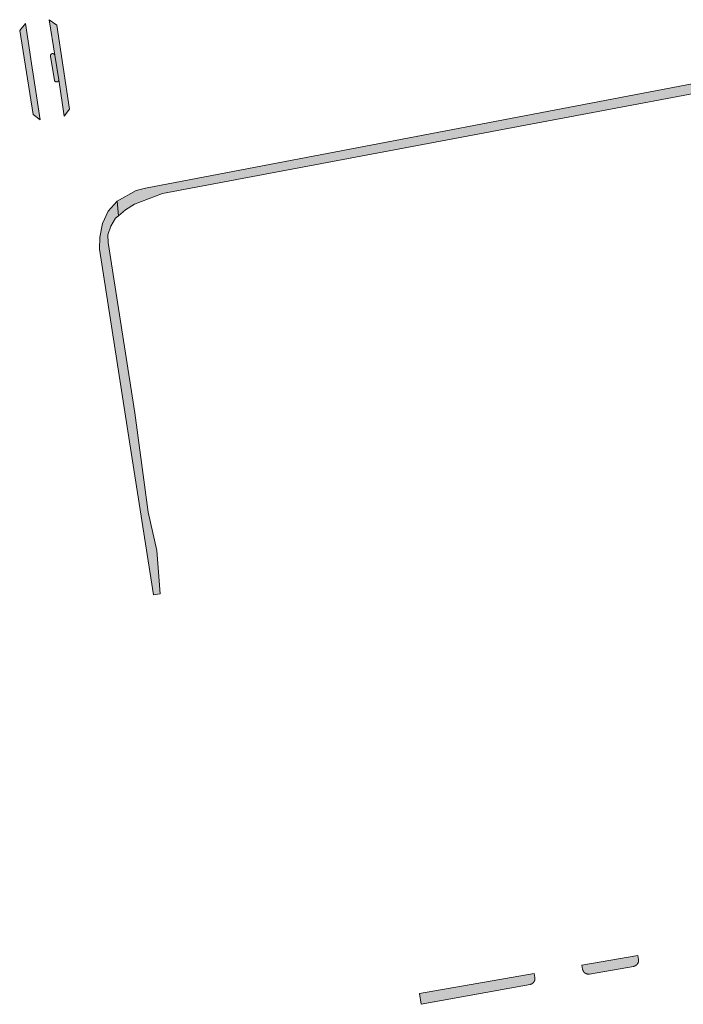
# Model space of a CAD drawing. Extents: x 97094 to 109644, y 463509 to 471969.
# Tile 350 of 362: x 106558 to 106667, y 470703 to 470866. Entities that reach past the tile are written whole.
import ezdxf

# ---------------------------------------------------------------- set-up
doc = ezdxf.new("R2010")
doc.units = 0
doc.layers.add('109 Onkruidbestrijding elementen', color=6, linetype='Continuous', lineweight=20, true_color=0xff00ff)

msp = doc.modelspace()

# ---------------------------------------------------------------- hatches: boundary and pattern name
at = {"layer": '109 Onkruidbestrijding elementen', "true_color": 0xff00ff}
for points in [[(106559.96, 470855.11), (106559.37, 470859.05), (106559.36, 470859.11), (106558.47, 470864.96), (106557.52, 470863.77), (106559.72, 470849.89), (106560.91, 470848.99), (106559.96, 470855.11)], [(106563.31, 470859.7), (106563.99, 470855.62), (106564.87, 470849.63), (106565.78, 470850.78), (106563.66, 470864.68), (106562.41, 470865.57), (106563.31, 470859.7)], [(106563.99, 470855.62), (106563.31, 470859.7), (106563.31, 470859.71), (106563.31, 470859.72), (106563.31, 470859.72), (106563.3, 470859.73), (106563.3, 470859.73), (106563.3, 470859.74), (106563.3, 470859.74), (106563.29, 470859.75), (106563.29, 470859.75), (106563.29, 470859.76), (106563.29, 470859.77), (106563.28, 470859.77), (106563.28, 470859.78), (106563.28, 470859.78), (106563.27, 470859.79), (106563.27, 470859.79), (106563.27, 470859.8), (106563.26, 470859.8), (106563.26, 470859.81), (106563.26, 470859.81), (106563.25, 470859.82), (106563.25, 470859.82), (106563.25, 470859.83), (106563.24, 470859.83), (106563.24, 470859.84), (106563.23, 470859.84), (106563.23, 470859.84), (106563.23, 470859.85), (106563.22, 470859.85), (106563.22, 470859.86), (106563.21, 470859.86), (106563.21, 470859.87), (106563.2, 470859.87), (106563.2, 470859.87), (106563.2, 470859.88), (106563.19, 470859.88), (106563.19, 470859.89), (106563.18, 470859.89), (106563.18, 470859.89), (106563.17, 470859.9), (106563.17, 470859.9), (106563.16, 470859.9), (106563.16, 470859.91), (106563.15, 470859.91), (106563.15, 470859.91), (106563.14, 470859.92), (106563.13, 470859.92), (106563.13, 470859.92), (106563.12, 470859.92), (106563.12, 470859.93), (106563.11, 470859.93), (106563.11, 470859.93), (106563.1, 470859.93), (106563.1, 470859.94), (106563.09, 470859.94), (106563.08, 470859.94), (106563.08, 470859.94), (106563.07, 470859.94), (106563.07, 470859.95), (106563.06, 470859.95), (106563.06, 470859.95), (106563.05, 470859.95), (106563.04, 470859.95), (106563.04, 470859.95), (106563.03, 470859.96), (106563.03, 470859.96), (106563.02, 470859.96), (106563.01, 470859.96), (106563.01, 470859.96), (106563, 470859.96), (106563, 470859.96), (106562.99, 470859.96), (106562.98, 470859.96), (106562.98, 470859.96), (106562.97, 470859.96), (106562.97, 470859.96), (106562.96, 470859.96), (106562.95, 470859.96), (106562.95, 470859.96), (106562.94, 470859.96), (106562.94, 470859.96), (106562.93, 470859.96), (106562.92, 470859.96), (106562.92, 470859.96), (106562.91, 470859.96), (106562.9, 470859.96), (106562.9, 470859.96), (106562.89, 470859.96), (106562.89, 470859.95), (106562.88, 470859.95), (106562.88, 470859.95), (106562.87, 470859.95), (106562.86, 470859.95), (106562.86, 470859.95), (106562.85, 470859.95), (106562.85, 470859.94), (106562.84, 470859.94), (106562.83, 470859.94), (106562.83, 470859.94), (106562.82, 470859.94), (106562.82, 470859.93), (106562.81, 470859.93), (106562.81, 470859.93), (106562.8, 470859.93), (106562.8, 470859.92), (106562.79, 470859.92), (106562.78, 470859.92), (106562.78, 470859.91), (106562.77, 470859.91), (106562.77, 470859.91), (106562.76, 470859.91), (106562.76, 470859.9), (106562.75, 470859.9), (106562.75, 470859.89), (106562.74, 470859.89), (106562.74, 470859.89), (106562.73, 470859.88), (106562.73, 470859.88), (106562.72, 470859.88), (106562.72, 470859.87), (106562.72, 470859.87), (106562.71, 470859.86), (106562.71, 470859.86), (106562.7, 470859.86), (106562.7, 470859.85), (106562.69, 470859.85), (106562.69, 470859.84), (106562.69, 470859.84), (106562.68, 470859.83), (106562.68, 470859.83), (106562.67, 470859.82), (106562.67, 470859.82), (106562.67, 470859.81), (106562.66, 470859.81), (106562.66, 470859.8), (106562.66, 470859.8), (106562.65, 470859.79), (106562.65, 470859.79), (106562.65, 470859.78), (106562.64, 470859.78), (106562.64, 470859.77), (106562.64, 470859.77), (106562.63, 470859.76), (106562.63, 470859.76), (106562.63, 470859.75), (106562.63, 470859.75), (106562.62, 470859.74), (106562.62, 470859.74), (106562.62, 470859.73), (106562.62, 470859.72), (106562.61, 470859.72), (106562.61, 470859.71), (106562.61, 470859.71), (106562.61, 470859.7), (106562.61, 470859.7), (106562.61, 470859.69), (106562.6, 470859.68), (106562.6, 470859.68), (106562.6, 470859.67), (106562.6, 470859.67), (106562.6, 470859.66), (106562.6, 470859.65), (106562.6, 470859.65), (106562.6, 470859.64), (106562.6, 470859.64), (106562.59, 470859.63), (106562.59, 470859.62), (106562.59, 470859.62), (106562.59, 470859.61), (106562.59, 470859.61), (106562.59, 470859.6), (106562.59, 470859.59), (106562.59, 470859.59), (106562.59, 470859.58), (106562.59, 470859.58), (106562.59, 470859.57), (106562.59, 470859.56), (106562.59, 470859.56), (106562.6, 470859.55), (106562.6, 470859.55), (106562.6, 470859.54), (106563.26, 470855.5), (106563.26, 470855.5), (106563.27, 470855.49), (106563.27, 470855.49), (106563.27, 470855.48), (106563.27, 470855.47), (106563.28, 470855.47), (106563.28, 470855.46), (106563.28, 470855.46), (106563.29, 470855.45), (106563.29, 470855.45), (106563.29, 470855.44), (106563.3, 470855.44), (106563.3, 470855.43), (106563.31, 470855.43), (106563.31, 470855.42), (106563.31, 470855.42), (106563.32, 470855.41), (106563.32, 470855.41), (106563.33, 470855.4), (106563.33, 470855.4), (106563.34, 470855.39), (106563.34, 470855.39), (106563.34, 470855.38), (106563.35, 470855.38), (106563.35, 470855.38), (106563.36, 470855.37), (106563.36, 470855.37), (106563.37, 470855.36), (106563.37, 470855.36), (106563.38, 470855.36), (106563.38, 470855.35), (106563.39, 470855.35), (106563.39, 470855.35), (106563.4, 470855.34), (106563.4, 470855.34), (106563.41, 470855.33), (106563.41, 470855.33), (106563.42, 470855.33), (106563.43, 470855.33), (106563.43, 470855.32), (106563.44, 470855.32), (106563.44, 470855.32), (106563.45, 470855.31), (106563.45, 470855.31), (106563.46, 470855.31), (106563.47, 470855.31), (106563.47, 470855.3), (106563.48, 470855.3), (106563.48, 470855.3), (106563.49, 470855.3), (106563.5, 470855.3), (106563.5, 470855.29), (106563.51, 470855.29), (106563.51, 470855.29), (106563.52, 470855.29), (106563.53, 470855.29), (106563.53, 470855.29), (106563.54, 470855.29), (106563.55, 470855.28), (106563.55, 470855.28), (106563.56, 470855.28), (106563.56, 470855.28), (106563.57, 470855.28), (106563.58, 470855.28), (106563.58, 470855.28), (106563.59, 470855.28), (106563.6, 470855.28), (106563.6, 470855.28), (106563.61, 470855.28), (106563.61, 470855.28), (106563.62, 470855.28), (106563.63, 470855.28), (106563.63, 470855.28), (106563.64, 470855.28), (106563.65, 470855.28), (106563.65, 470855.28), (106563.66, 470855.28), (106563.67, 470855.28), (106563.67, 470855.28), (106563.68, 470855.29), (106563.68, 470855.29), (106563.69, 470855.29), (106563.7, 470855.29), (106563.7, 470855.29), (106563.71, 470855.29), (106563.72, 470855.29), (106563.72, 470855.3), (106563.73, 470855.3), (106563.73, 470855.3), (106563.74, 470855.3), (106563.75, 470855.3), (106563.75, 470855.31), (106563.76, 470855.31), (106563.76, 470855.31), (106563.77, 470855.31), (106563.77, 470855.32), (106563.78, 470855.32), (106563.79, 470855.32), (106563.79, 470855.32), (106563.8, 470855.33), (106563.8, 470855.33), (106563.81, 470855.33), (106563.81, 470855.34), (106563.82, 470855.34), (106563.82, 470855.34), (106563.83, 470855.35), (106563.83, 470855.35), (106563.84, 470855.36), (106563.84, 470855.36), (106563.85, 470855.36), (106563.85, 470855.37), (106563.86, 470855.37), (106563.86, 470855.38), (106563.87, 470855.38), (106563.87, 470855.38), (106563.88, 470855.39), (106563.88, 470855.39), (106563.89, 470855.4), (106563.89, 470855.4), (106563.9, 470855.41), (106563.9, 470855.41), (106563.9, 470855.42), (106563.91, 470855.42), (106563.91, 470855.43), (106563.92, 470855.43), (106563.92, 470855.44), (106563.92, 470855.44), (106563.93, 470855.45), (106563.93, 470855.45), (106563.93, 470855.46), (106563.94, 470855.46), (106563.94, 470855.47), (106563.94, 470855.47), (106563.95, 470855.48), (106563.95, 470855.49), (106563.95, 470855.49), (106563.96, 470855.5), (106563.96, 470855.5), (106563.96, 470855.51), (106563.96, 470855.51), (106563.97, 470855.52), (106563.97, 470855.53), (106563.97, 470855.53), (106563.97, 470855.54), (106563.97, 470855.54), (106563.98, 470855.55), (106563.98, 470855.56), (106563.98, 470855.56), (106563.98, 470855.57), (106563.98, 470855.57), (106563.98, 470855.58), (106563.99, 470855.59), (106563.99, 470855.59), (106563.99, 470855.6), (106563.99, 470855.61), (106563.99, 470855.61), (106563.99, 470855.62), (106563.99, 470855.62)], [(106573.62, 470835.55), (106573.86, 470833.11), (106575.03, 470834.09), (106576.52, 470835.06), (106581.13, 470836.8), (106680.44, 470855.52), (106683.8, 470856.16), (106683.5, 470857.75), (106578.34, 470837.69), (106578.11, 470837.64), (106577.89, 470837.59), (106577.67, 470837.54), (106577.45, 470837.48), (106577.23, 470837.42), (106577.01, 470837.35), (106576.79, 470837.28), (106573.62, 470835.55)], [(106573.86, 470833.11), (106573.62, 470835.55), (106572.17, 470833.9), (106571.23, 470831.82), (106570.76, 470829.57), (106570.72, 470827.57), (106575.67, 470795.73), (106579.66, 470770.38), (106580.74, 470770.56), (106580.21, 470777.71), (106578.76, 470784.07), (106576.58, 470800.51), (106572.13, 470828.69), (106572.1, 470829.95), (106572.61, 470831.41), (106573.37, 470832.71), (106573.86, 470833.11)], [(106651.76, 470707.64), (106651.78, 470707.64), (106659.07, 470708.91), (106659.08, 470708.91), (106659.1, 470708.92), (106659.11, 470708.92), (106659.13, 470708.92), (106659.15, 470708.93), (106659.16, 470708.93), (106659.18, 470708.94), (106659.19, 470708.94), (106659.21, 470708.95), (106659.22, 470708.95), (106659.24, 470708.96), (106659.26, 470708.96), (106659.27, 470708.97), (106659.29, 470708.98), (106659.3, 470708.98), (106659.32, 470708.99), (106659.33, 470709), (106659.35, 470709), (106659.36, 470709.01), (106659.38, 470709.02), (106659.39, 470709.03), (106659.4, 470709.04), (106659.42, 470709.04), (106659.43, 470709.05), (106659.45, 470709.06), (106659.46, 470709.07), (106659.47, 470709.08), (106659.49, 470709.09), (106659.5, 470709.1), (106659.51, 470709.11), (106659.53, 470709.12), (106659.54, 470709.13), (106659.55, 470709.14), (106659.56, 470709.15), (106659.58, 470709.16), (106659.59, 470709.18), (106659.6, 470709.19), (106659.61, 470709.2), (106659.62, 470709.21), (106659.64, 470709.22), (106659.65, 470709.24), (106659.66, 470709.25), (106659.67, 470709.26), (106659.68, 470709.27), (106659.69, 470709.29), (106659.7, 470709.3), (106659.71, 470709.31), (106659.72, 470709.33), (106659.73, 470709.34), (106659.74, 470709.36), (106659.74, 470709.37), (106659.75, 470709.38), (106659.76, 470709.4), (106659.77, 470709.41), (106659.78, 470709.43), (106659.79, 470709.44), (106659.79, 470709.46), (106659.8, 470709.47), (106659.81, 470709.49), (106659.81, 470709.5), (106659.82, 470709.52), (106659.83, 470709.53), (106659.83, 470709.55), (106659.84, 470709.56), (106659.84, 470709.58), (106659.85, 470709.59), (106659.85, 470709.61), (106659.86, 470709.63), (106659.86, 470709.64), (106659.87, 470709.66), (106659.87, 470709.67), (106659.87, 470709.69), (106659.88, 470709.71), (106659.88, 470709.72), (106659.88, 470709.74), (106659.89, 470709.76), (106659.89, 470709.77), (106659.89, 470709.79), (106659.89, 470709.8), (106659.89, 470709.82), (106659.89, 470709.84), (106659.89, 470709.85), (106659.89, 470709.87), (106659.9, 470709.89), (106659.9, 470709.9), (106659.89, 470709.92), (106659.89, 470709.94), (106659.89, 470709.95), (106659.89, 470709.97), (106659.89, 470709.99), (106659.89, 470710), (106659.89, 470710.02), (106659.89, 470710.04), (106659.88, 470710.05), (106659.88, 470710.07), (106659.77, 470710.71), (106650.51, 470709.09), (106650.62, 470708.45), (106650.62, 470708.44), (106650.63, 470708.42), (106650.63, 470708.4), (106650.63, 470708.39), (106650.64, 470708.37), (106650.64, 470708.36), (106650.65, 470708.34), (106650.65, 470708.32), (106650.66, 470708.31), (106650.66, 470708.29), (106650.67, 470708.28), (106650.67, 470708.26), (106650.68, 470708.25), (106650.69, 470708.23), (106650.69, 470708.22), (106650.7, 470708.2), (106650.71, 470708.19), (106650.71, 470708.17), (106650.72, 470708.16), (106650.73, 470708.14), (106650.74, 470708.13), (106650.75, 470708.11), (106650.75, 470708.1), (106650.76, 470708.08), (106650.77, 470708.07), (106650.78, 470708.06), (106650.79, 470708.04), (106650.8, 470708.03), (106650.81, 470708.02), (106650.82, 470708), (106650.83, 470707.99), (106650.84, 470707.98), (106650.85, 470707.97), (106650.86, 470707.95), (106650.87, 470707.94), (106650.89, 470707.93), (106650.9, 470707.92), (106650.91, 470707.91), (106650.92, 470707.89), (106650.93, 470707.88), (106650.95, 470707.87), (106650.96, 470707.86), (106650.97, 470707.85), (106650.98, 470707.84), (106651, 470707.83), (106651.01, 470707.82), (106651.02, 470707.81), (106651.04, 470707.8), (106651.05, 470707.79), (106651.07, 470707.78), (106651.08, 470707.77), (106651.09, 470707.76), (106651.11, 470707.76), (106651.12, 470707.75), (106651.14, 470707.74), (106651.15, 470707.73), (106651.17, 470707.73), (106651.18, 470707.72), (106651.2, 470707.71), (106651.21, 470707.7), (106651.23, 470707.7), (106651.24, 470707.69), (106651.26, 470707.69), (106651.27, 470707.68), (106651.29, 470707.68), (106651.3, 470707.67), (106651.32, 470707.67), (106651.34, 470707.66), (106651.35, 470707.66), (106651.37, 470707.65), (106651.38, 470707.65), (106651.4, 470707.65), (106651.42, 470707.64), (106651.43, 470707.64), (106651.45, 470707.64), (106651.47, 470707.63), (106651.48, 470707.63), (106651.5, 470707.63), (106651.52, 470707.63), (106651.53, 470707.63), (106651.55, 470707.63), (106651.56, 470707.63), (106651.58, 470707.62), (106651.6, 470707.62), (106651.61, 470707.62), (106651.63, 470707.62), (106651.65, 470707.63), (106651.66, 470707.63), (106651.68, 470707.63), (106651.7, 470707.63), (106651.71, 470707.63), (106651.73, 470707.63), (106651.75, 470707.63), (106651.76, 470707.64)], [(106641.94, 470705.92), (106641.96, 470705.93), (106641.97, 470705.93), (106641.99, 470705.93), (106642, 470705.94), (106642.02, 470705.94), (106642.04, 470705.95), (106642.05, 470705.95), (106642.07, 470705.96), (106642.08, 470705.96), (106642.1, 470705.97), (106642.12, 470705.97), (106642.13, 470705.98), (106642.15, 470705.98), (106642.16, 470705.99), (106642.18, 470706), (106642.19, 470706), (106642.21, 470706.01), (106642.22, 470706.02), (106642.24, 470706.03), (106642.25, 470706.04), (106642.26, 470706.04), (106642.28, 470706.05), (106642.29, 470706.06), (106642.31, 470706.07), (106642.32, 470706.08), (106642.33, 470706.09), (106642.35, 470706.1), (106642.36, 470706.11), (106642.37, 470706.12), (106642.39, 470706.13), (106642.4, 470706.14), (106642.41, 470706.15), (106642.42, 470706.16), (106642.44, 470706.17), (106642.45, 470706.18), (106642.46, 470706.2), (106642.47, 470706.21), (106642.48, 470706.22), (106642.49, 470706.23), (106642.51, 470706.24), (106642.52, 470706.26), (106642.53, 470706.27), (106642.54, 470706.28), (106642.55, 470706.3), (106642.56, 470706.31), (106642.57, 470706.32), (106642.58, 470706.34), (106642.59, 470706.35), (106642.6, 470706.36), (106642.6, 470706.38), (106642.61, 470706.39), (106642.62, 470706.41), (106642.63, 470706.42), (106642.64, 470706.43), (106642.64, 470706.45), (106642.65, 470706.46), (106642.66, 470706.48), (106642.67, 470706.49), (106642.67, 470706.51), (106642.68, 470706.52), (106642.69, 470706.54), (106642.69, 470706.56), (106642.7, 470706.57), (106642.7, 470706.59), (106642.71, 470706.6), (106642.71, 470706.62), (106642.72, 470706.63), (106642.72, 470706.65), (106642.73, 470706.67), (106642.73, 470706.68), (106642.73, 470706.7), (106642.74, 470706.71), (106642.74, 470706.73), (106642.74, 470706.75), (106642.74, 470706.76), (106642.75, 470706.78), (106642.75, 470706.8), (106642.75, 470706.81), (106642.75, 470706.83), (106642.75, 470706.85), (106642.75, 470706.86), (106642.75, 470706.88), (106642.75, 470706.9), (106642.75, 470706.91), (106642.75, 470706.93), (106642.75, 470706.95), (106642.75, 470706.96), (106642.75, 470706.98), (106642.75, 470706.99), (106642.75, 470707.01), (106642.75, 470707.03), (106642.74, 470707.04), (106642.74, 470707.06), (106642.74, 470707.08), (106642.63, 470707.72), (106623.65, 470704.4), (106623.94, 470702.63), (106641.93, 470705.92), (106641.93, 470705.92), (106641.94, 470705.92)]]:
    msp.add_hatch(color=6, dxfattribs=at).paths.add_polyline_path(points)

# ---------------------------------------------------------------- linework, layer by layer
at = {"layer": '109 Onkruidbestrijding elementen', "color": 3, "true_color": 0x00ff00}
for points in [[(106559.96, 470855.11), (106559.37, 470859.05), (106559.36, 470859.11), (106558.47, 470864.96), (106557.52, 470863.77), (106559.72, 470849.89), (106560.91, 470848.99), (106559.96, 470855.11)], [(106563.31, 470859.7), (106563.99, 470855.62), (106564.87, 470849.63), (106565.78, 470850.78), (106563.66, 470864.68), (106562.41, 470865.57), (106563.31, 470859.7)], [(106563.99, 470855.62), (106563.31, 470859.7), (106563.31, 470859.71), (106563.31, 470859.72), (106563.31, 470859.72), (106563.3, 470859.73), (106563.3, 470859.73), (106563.3, 470859.74), (106563.3, 470859.74), (106563.29, 470859.75), (106563.29, 470859.75), (106563.29, 470859.76), (106563.29, 470859.77), (106563.28, 470859.77), (106563.28, 470859.78), (106563.28, 470859.78), (106563.27, 470859.79), (106563.27, 470859.79), (106563.27, 470859.8), (106563.26, 470859.8), (106563.26, 470859.81), (106563.26, 470859.81), (106563.25, 470859.82), (106563.25, 470859.82), (106563.25, 470859.83), (106563.24, 470859.83), (106563.24, 470859.84), (106563.23, 470859.84), (106563.23, 470859.84), (106563.23, 470859.85), (106563.22, 470859.85), (106563.22, 470859.86), (106563.21, 470859.86), (106563.21, 470859.87), (106563.2, 470859.87), (106563.2, 470859.87), (106563.2, 470859.88), (106563.19, 470859.88), (106563.19, 470859.89), (106563.18, 470859.89), (106563.18, 470859.89), (106563.17, 470859.9), (106563.17, 470859.9), (106563.16, 470859.9), (106563.16, 470859.91), (106563.15, 470859.91), (106563.15, 470859.91), (106563.14, 470859.92), (106563.13, 470859.92), (106563.13, 470859.92), (106563.12, 470859.92), (106563.12, 470859.93), (106563.11, 470859.93), (106563.11, 470859.93), (106563.1, 470859.93), (106563.1, 470859.94), (106563.09, 470859.94), (106563.08, 470859.94), (106563.08, 470859.94), (106563.07, 470859.94), (106563.07, 470859.95), (106563.06, 470859.95), (106563.06, 470859.95), (106563.05, 470859.95), (106563.04, 470859.95), (106563.04, 470859.95), (106563.03, 470859.96), (106563.03, 470859.96), (106563.02, 470859.96), (106563.01, 470859.96), (106563.01, 470859.96), (106563, 470859.96), (106563, 470859.96), (106562.99, 470859.96), (106562.98, 470859.96), (106562.98, 470859.96), (106562.97, 470859.96), (106562.97, 470859.96), (106562.96, 470859.96), (106562.95, 470859.96), (106562.95, 470859.96), (106562.94, 470859.96), (106562.94, 470859.96), (106562.93, 470859.96), (106562.92, 470859.96), (106562.92, 470859.96), (106562.91, 470859.96), (106562.9, 470859.96), (106562.9, 470859.96), (106562.89, 470859.96), (106562.89, 470859.95), (106562.88, 470859.95), (106562.88, 470859.95), (106562.87, 470859.95), (106562.86, 470859.95), (106562.86, 470859.95), (106562.85, 470859.95), (106562.85, 470859.94), (106562.84, 470859.94), (106562.83, 470859.94), (106562.83, 470859.94), (106562.82, 470859.94), (106562.82, 470859.93), (106562.81, 470859.93), (106562.81, 470859.93), (106562.8, 470859.93), (106562.8, 470859.92), (106562.79, 470859.92), (106562.78, 470859.92), (106562.78, 470859.91), (106562.77, 470859.91), (106562.77, 470859.91), (106562.76, 470859.91), (106562.76, 470859.9), (106562.75, 470859.9), (106562.75, 470859.89), (106562.74, 470859.89), (106562.74, 470859.89), (106562.73, 470859.88), (106562.73, 470859.88), (106562.72, 470859.88), (106562.72, 470859.87), (106562.72, 470859.87), (106562.71, 470859.86), (106562.71, 470859.86), (106562.7, 470859.86), (106562.7, 470859.85), (106562.69, 470859.85), (106562.69, 470859.84), (106562.69, 470859.84), (106562.68, 470859.83), (106562.68, 470859.83), (106562.67, 470859.82), (106562.67, 470859.82), (106562.67, 470859.81), (106562.66, 470859.81), (106562.66, 470859.8), (106562.66, 470859.8), (106562.65, 470859.79), (106562.65, 470859.79), (106562.65, 470859.78), (106562.64, 470859.78), (106562.64, 470859.77), (106562.64, 470859.77), (106562.63, 470859.76), (106562.63, 470859.76), (106562.63, 470859.75), (106562.63, 470859.75), (106562.62, 470859.74), (106562.62, 470859.74), (106562.62, 470859.73), (106562.62, 470859.72), (106562.61, 470859.72), (106562.61, 470859.71), (106562.61, 470859.71), (106562.61, 470859.7), (106562.61, 470859.7), (106562.61, 470859.69), (106562.6, 470859.68), (106562.6, 470859.68), (106562.6, 470859.67), (106562.6, 470859.67), (106562.6, 470859.66), (106562.6, 470859.65), (106562.6, 470859.65), (106562.6, 470859.64), (106562.6, 470859.64), (106562.59, 470859.63), (106562.59, 470859.62), (106562.59, 470859.62), (106562.59, 470859.61), (106562.59, 470859.61), (106562.59, 470859.6), (106562.59, 470859.59), (106562.59, 470859.59), (106562.59, 470859.58), (106562.59, 470859.58), (106562.59, 470859.57), (106562.59, 470859.56), (106562.59, 470859.56), (106562.6, 470859.55), (106562.6, 470859.55), (106562.6, 470859.54), (106563.26, 470855.5), (106563.26, 470855.5), (106563.27, 470855.49), (106563.27, 470855.49), (106563.27, 470855.48), (106563.27, 470855.47), (106563.28, 470855.47), (106563.28, 470855.46), (106563.28, 470855.46), (106563.29, 470855.45), (106563.29, 470855.45), (106563.29, 470855.44), (106563.3, 470855.44), (106563.3, 470855.43), (106563.31, 470855.43), (106563.31, 470855.42), (106563.31, 470855.42), (106563.32, 470855.41), (106563.32, 470855.41), (106563.33, 470855.4), (106563.33, 470855.4), (106563.34, 470855.39), (106563.34, 470855.39), (106563.34, 470855.38), (106563.35, 470855.38), (106563.35, 470855.38), (106563.36, 470855.37), (106563.36, 470855.37), (106563.37, 470855.36), (106563.37, 470855.36), (106563.38, 470855.36), (106563.38, 470855.35), (106563.39, 470855.35), (106563.39, 470855.35), (106563.4, 470855.34), (106563.4, 470855.34), (106563.41, 470855.33), (106563.41, 470855.33), (106563.42, 470855.33), (106563.43, 470855.33), (106563.43, 470855.32), (106563.44, 470855.32), (106563.44, 470855.32), (106563.45, 470855.31), (106563.45, 470855.31), (106563.46, 470855.31), (106563.47, 470855.31), (106563.47, 470855.3), (106563.48, 470855.3), (106563.48, 470855.3), (106563.49, 470855.3), (106563.5, 470855.3), (106563.5, 470855.29), (106563.51, 470855.29), (106563.51, 470855.29), (106563.52, 470855.29), (106563.53, 470855.29), (106563.53, 470855.29), (106563.54, 470855.29), (106563.55, 470855.28), (106563.55, 470855.28), (106563.56, 470855.28), (106563.56, 470855.28), (106563.57, 470855.28), (106563.58, 470855.28), (106563.58, 470855.28), (106563.59, 470855.28), (106563.6, 470855.28), (106563.6, 470855.28), (106563.61, 470855.28), (106563.61, 470855.28), (106563.62, 470855.28), (106563.63, 470855.28), (106563.63, 470855.28), (106563.64, 470855.28), (106563.65, 470855.28), (106563.65, 470855.28), (106563.66, 470855.28), (106563.67, 470855.28), (106563.67, 470855.28), (106563.68, 470855.29), (106563.68, 470855.29), (106563.69, 470855.29), (106563.7, 470855.29), (106563.7, 470855.29), (106563.71, 470855.29), (106563.72, 470855.29), (106563.72, 470855.3), (106563.73, 470855.3), (106563.73, 470855.3), (106563.74, 470855.3), (106563.75, 470855.3), (106563.75, 470855.31), (106563.76, 470855.31), (106563.76, 470855.31), (106563.77, 470855.31), (106563.77, 470855.32), (106563.78, 470855.32), (106563.79, 470855.32), (106563.79, 470855.32), (106563.8, 470855.33), (106563.8, 470855.33), (106563.81, 470855.33), (106563.81, 470855.34), (106563.82, 470855.34), (106563.82, 470855.34), (106563.83, 470855.35), (106563.83, 470855.35), (106563.84, 470855.36), (106563.84, 470855.36), (106563.85, 470855.36), (106563.85, 470855.37), (106563.86, 470855.37), (106563.86, 470855.38), (106563.87, 470855.38), (106563.87, 470855.38), (106563.88, 470855.39), (106563.88, 470855.39), (106563.89, 470855.4), (106563.89, 470855.4), (106563.9, 470855.41), (106563.9, 470855.41), (106563.9, 470855.42), (106563.91, 470855.42), (106563.91, 470855.43), (106563.92, 470855.43), (106563.92, 470855.44), (106563.92, 470855.44), (106563.93, 470855.45), (106563.93, 470855.45), (106563.93, 470855.46), (106563.94, 470855.46), (106563.94, 470855.47), (106563.94, 470855.47), (106563.95, 470855.48), (106563.95, 470855.49), (106563.95, 470855.49), (106563.96, 470855.5), (106563.96, 470855.5), (106563.96, 470855.51), (106563.96, 470855.51), (106563.97, 470855.52), (106563.97, 470855.53), (106563.97, 470855.53), (106563.97, 470855.54), (106563.97, 470855.54), (106563.98, 470855.55), (106563.98, 470855.56), (106563.98, 470855.56), (106563.98, 470855.57), (106563.98, 470855.57), (106563.98, 470855.58), (106563.99, 470855.59), (106563.99, 470855.59), (106563.99, 470855.6), (106563.99, 470855.61), (106563.99, 470855.61), (106563.99, 470855.62), (106563.99, 470855.62)], [(106573.62, 470835.55), (106573.86, 470833.11), (106575.03, 470834.09), (106576.52, 470835.06), (106581.13, 470836.8), (106680.44, 470855.52), (106683.8, 470856.16), (106683.5, 470857.75), (106578.34, 470837.69), (106578.11, 470837.64), (106577.89, 470837.59), (106577.67, 470837.54), (106577.45, 470837.48), (106577.23, 470837.42), (106577.01, 470837.35), (106576.79, 470837.28), (106573.62, 470835.55)], [(106573.86, 470833.11), (106573.62, 470835.55), (106572.17, 470833.9), (106571.23, 470831.82), (106570.76, 470829.57), (106570.72, 470827.57), (106575.67, 470795.73), (106579.66, 470770.38), (106580.74, 470770.56), (106580.21, 470777.71), (106578.76, 470784.07), (106576.58, 470800.51), (106572.13, 470828.69), (106572.1, 470829.95), (106572.61, 470831.41), (106573.37, 470832.71), (106573.86, 470833.11)], [(106651.76, 470707.64), (106651.78, 470707.64), (106659.07, 470708.91), (106659.08, 470708.91), (106659.1, 470708.92), (106659.11, 470708.92), (106659.13, 470708.92), (106659.15, 470708.93), (106659.16, 470708.93), (106659.18, 470708.94), (106659.19, 470708.94), (106659.21, 470708.95), (106659.22, 470708.95), (106659.24, 470708.96), (106659.26, 470708.96), (106659.27, 470708.97), (106659.29, 470708.98), (106659.3, 470708.98), (106659.32, 470708.99), (106659.33, 470709), (106659.35, 470709), (106659.36, 470709.01), (106659.38, 470709.02), (106659.39, 470709.03), (106659.4, 470709.04), (106659.42, 470709.04), (106659.43, 470709.05), (106659.45, 470709.06), (106659.46, 470709.07), (106659.47, 470709.08), (106659.49, 470709.09), (106659.5, 470709.1), (106659.51, 470709.11), (106659.53, 470709.12), (106659.54, 470709.13), (106659.55, 470709.14), (106659.56, 470709.15), (106659.58, 470709.16), (106659.59, 470709.18), (106659.6, 470709.19), (106659.61, 470709.2), (106659.62, 470709.21), (106659.64, 470709.22), (106659.65, 470709.24), (106659.66, 470709.25), (106659.67, 470709.26), (106659.68, 470709.27), (106659.69, 470709.29), (106659.7, 470709.3), (106659.71, 470709.31), (106659.72, 470709.33), (106659.73, 470709.34), (106659.74, 470709.36), (106659.74, 470709.37), (106659.75, 470709.38), (106659.76, 470709.4), (106659.77, 470709.41), (106659.78, 470709.43), (106659.79, 470709.44), (106659.79, 470709.46), (106659.8, 470709.47), (106659.81, 470709.49), (106659.81, 470709.5), (106659.82, 470709.52), (106659.83, 470709.53), (106659.83, 470709.55), (106659.84, 470709.56), (106659.84, 470709.58), (106659.85, 470709.59), (106659.85, 470709.61), (106659.86, 470709.63), (106659.86, 470709.64), (106659.87, 470709.66), (106659.87, 470709.67), (106659.87, 470709.69), (106659.88, 470709.71), (106659.88, 470709.72), (106659.88, 470709.74), (106659.89, 470709.76), (106659.89, 470709.77), (106659.89, 470709.79), (106659.89, 470709.8), (106659.89, 470709.82), (106659.89, 470709.84), (106659.89, 470709.85), (106659.89, 470709.87), (106659.9, 470709.89), (106659.9, 470709.9), (106659.89, 470709.92), (106659.89, 470709.94), (106659.89, 470709.95), (106659.89, 470709.97), (106659.89, 470709.99), (106659.89, 470710), (106659.89, 470710.02), (106659.89, 470710.04), (106659.88, 470710.05), (106659.88, 470710.07), (106659.77, 470710.71), (106650.51, 470709.09), (106650.62, 470708.45), (106650.62, 470708.44), (106650.63, 470708.42), (106650.63, 470708.4), (106650.63, 470708.39), (106650.64, 470708.37), (106650.64, 470708.36), (106650.65, 470708.34), (106650.65, 470708.32), (106650.66, 470708.31), (106650.66, 470708.29), (106650.67, 470708.28), (106650.67, 470708.26), (106650.68, 470708.25), (106650.69, 470708.23), (106650.69, 470708.22), (106650.7, 470708.2), (106650.71, 470708.19), (106650.71, 470708.17), (106650.72, 470708.16), (106650.73, 470708.14), (106650.74, 470708.13), (106650.75, 470708.11), (106650.75, 470708.1), (106650.76, 470708.08), (106650.77, 470708.07), (106650.78, 470708.06), (106650.79, 470708.04), (106650.8, 470708.03), (106650.81, 470708.02), (106650.82, 470708), (106650.83, 470707.99), (106650.84, 470707.98), (106650.85, 470707.97), (106650.86, 470707.95), (106650.87, 470707.94), (106650.89, 470707.93), (106650.9, 470707.92), (106650.91, 470707.91), (106650.92, 470707.89), (106650.93, 470707.88), (106650.95, 470707.87), (106650.96, 470707.86), (106650.97, 470707.85), (106650.98, 470707.84), (106651, 470707.83), (106651.01, 470707.82), (106651.02, 470707.81), (106651.04, 470707.8), (106651.05, 470707.79), (106651.07, 470707.78), (106651.08, 470707.77), (106651.09, 470707.76), (106651.11, 470707.76), (106651.12, 470707.75), (106651.14, 470707.74), (106651.15, 470707.73), (106651.17, 470707.73), (106651.18, 470707.72), (106651.2, 470707.71), (106651.21, 470707.7), (106651.23, 470707.7), (106651.24, 470707.69), (106651.26, 470707.69), (106651.27, 470707.68), (106651.29, 470707.68), (106651.3, 470707.67), (106651.32, 470707.67), (106651.34, 470707.66), (106651.35, 470707.66), (106651.37, 470707.65), (106651.38, 470707.65), (106651.4, 470707.65), (106651.42, 470707.64), (106651.43, 470707.64), (106651.45, 470707.64), (106651.47, 470707.63), (106651.48, 470707.63), (106651.5, 470707.63), (106651.52, 470707.63), (106651.53, 470707.63), (106651.55, 470707.63), (106651.56, 470707.63), (106651.58, 470707.62), (106651.6, 470707.62), (106651.61, 470707.62), (106651.63, 470707.62), (106651.65, 470707.63), (106651.66, 470707.63), (106651.68, 470707.63), (106651.7, 470707.63), (106651.71, 470707.63), (106651.73, 470707.63), (106651.75, 470707.63), (106651.76, 470707.64)], [(106641.94, 470705.92), (106641.96, 470705.93), (106641.97, 470705.93), (106641.99, 470705.93), (106642, 470705.94), (106642.02, 470705.94), (106642.04, 470705.95), (106642.05, 470705.95), (106642.07, 470705.96), (106642.08, 470705.96), (106642.1, 470705.97), (106642.12, 470705.97), (106642.13, 470705.98), (106642.15, 470705.98), (106642.16, 470705.99), (106642.18, 470706), (106642.19, 470706), (106642.21, 470706.01), (106642.22, 470706.02), (106642.24, 470706.03), (106642.25, 470706.04), (106642.26, 470706.04), (106642.28, 470706.05), (106642.29, 470706.06), (106642.31, 470706.07), (106642.32, 470706.08), (106642.33, 470706.09), (106642.35, 470706.1), (106642.36, 470706.11), (106642.37, 470706.12), (106642.39, 470706.13), (106642.4, 470706.14), (106642.41, 470706.15), (106642.42, 470706.16), (106642.44, 470706.17), (106642.45, 470706.18), (106642.46, 470706.2), (106642.47, 470706.21), (106642.48, 470706.22), (106642.49, 470706.23), (106642.51, 470706.24), (106642.52, 470706.26), (106642.53, 470706.27), (106642.54, 470706.28), (106642.55, 470706.3), (106642.56, 470706.31), (106642.57, 470706.32), (106642.58, 470706.34), (106642.59, 470706.35), (106642.6, 470706.36), (106642.6, 470706.38), (106642.61, 470706.39), (106642.62, 470706.41), (106642.63, 470706.42), (106642.64, 470706.43), (106642.64, 470706.45), (106642.65, 470706.46), (106642.66, 470706.48), (106642.67, 470706.49), (106642.67, 470706.51), (106642.68, 470706.52), (106642.69, 470706.54), (106642.69, 470706.56), (106642.7, 470706.57), (106642.7, 470706.59), (106642.71, 470706.6), (106642.71, 470706.62), (106642.72, 470706.63), (106642.72, 470706.65), (106642.73, 470706.67), (106642.73, 470706.68), (106642.73, 470706.7), (106642.74, 470706.71), (106642.74, 470706.73), (106642.74, 470706.75), (106642.74, 470706.76), (106642.75, 470706.78), (106642.75, 470706.8), (106642.75, 470706.81), (106642.75, 470706.83), (106642.75, 470706.85), (106642.75, 470706.86), (106642.75, 470706.88), (106642.75, 470706.9), (106642.75, 470706.91), (106642.75, 470706.93), (106642.75, 470706.95), (106642.75, 470706.96), (106642.75, 470706.98), (106642.75, 470706.99), (106642.75, 470707.01), (106642.75, 470707.03), (106642.74, 470707.04), (106642.74, 470707.06), (106642.74, 470707.08), (106642.63, 470707.72), (106623.65, 470704.4), (106623.94, 470702.63), (106641.93, 470705.92), (106641.93, 470705.92), (106641.94, 470705.92)]]:
    msp.add_lwpolyline(points, close=True, dxfattribs=at)

doc.saveas('drawing.dxf')
